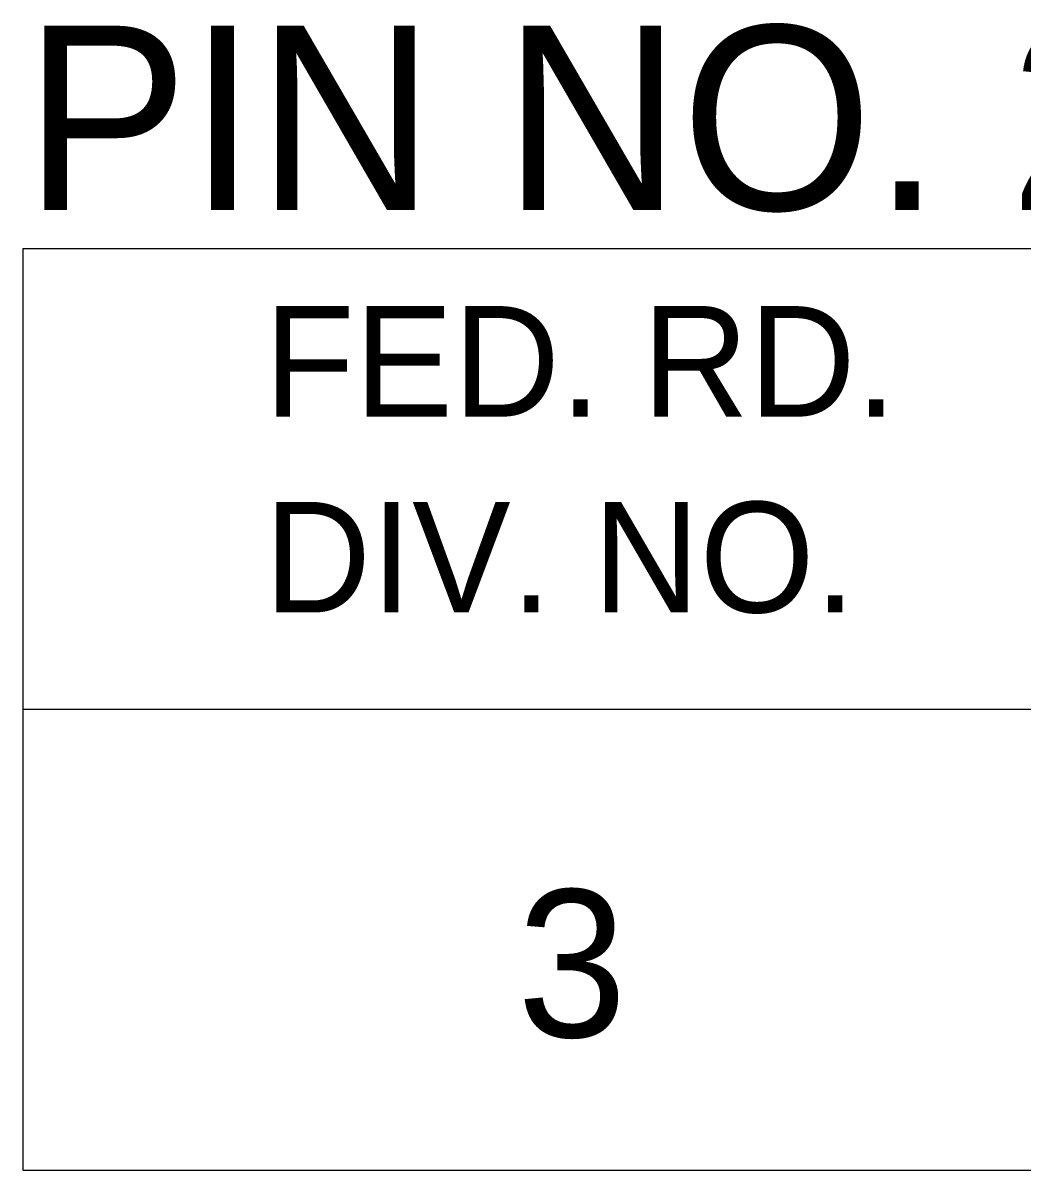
# Model space of a CAD drawing. Extents: x 1000 to 1162, y 999 to 8520.
# Drawn here: x 1133.055 to 1135.766, y 7770.046 to 7773.157 of the extents above; entities that cross this region are included whole.
import ezdxf

# ---------------------------------------------------------------- set-up
doc = ezdxf.new("R2010")
doc.units = 0
doc.layers.add('Level 20', color=7, linetype='Continuous')
doc.layers.add('Level 3', color=7, linetype='Continuous')

msp = doc.modelspace()

# ---------------------------------------------------------------- linework, layer by layer
at = {"layer": 'Level 3'}
for p, q in [((1133.055, 7772.5458), (1161.555, 7772.5458)), ((1133.055, 7772.5458), (1133.055, 7770.0458)), ((1133.055, 7772.5458), (1161.555, 7772.5458)), ((1133.055, 7772.5458), (1133.055, 7770.0458)), ((1133.055, 7772.5458), (1161.555, 7772.5458)), ((1133.055, 7772.5458), (1133.055, 7770.0458)), ((1133.055, 7772.5458), (1161.555, 7772.5458)), ((1133.055, 7772.5458), (1133.055, 7770.0458)), ((1133.055, 7772.5458), (1161.555, 7772.5458)), ((1133.055, 7772.5458), (1133.055, 7770.0458)), ((1133.055, 7772.5458), (1161.555, 7772.5458)), ((1133.055, 7772.5458), (1133.055, 7770.0458)), ((1133.055, 7772.5458), (1161.555, 7772.5458)), ((1133.055, 7772.5458), (1133.055, 7770.0458)), ((1133.055, 7772.5458), (1161.555, 7772.5458)), ((1133.055, 7772.5458), (1133.055, 7770.0458)), ((1133.055, 7772.5458), (1161.555, 7772.5458)), ((1133.055, 7772.5458), (1133.055, 7770.0458)), ((1133.055, 7772.5458), (1161.555, 7772.5458)), ((1133.055, 7772.5458), (1133.055, 7770.0458)), ((1133.055, 7772.5458), (1161.555, 7772.5458)), ((1133.055, 7772.5458), (1133.055, 7770.0458)), ((1133.055, 7772.5458), (1161.555, 7772.5458)), ((1133.055, 7772.5458), (1133.055, 7770.0458)), ((1133.055, 7772.5458), (1161.555, 7772.5458)), ((1133.055, 7772.5458), (1133.055, 7770.0458)), ((1133.055, 7772.5458), (1161.555, 7772.5458)), ((1133.055, 7772.5458), (1133.055, 7770.0458)), ((1133.055, 7772.5458), (1161.555, 7772.5458)), ((1133.055, 7772.5458), (1133.055, 7770.0458)), ((1133.055, 7772.5458), (1161.555, 7772.5458)), ((1133.055, 7772.5458), (1133.055, 7770.0458)), ((1133.055, 7772.5458), (1161.555, 7772.5458)), ((1133.055, 7772.5458), (1133.055, 7770.0458)), ((1133.055, 7772.5458), (1161.555, 7772.5458)), ((1133.055, 7772.5458), (1133.055, 7770.0458)), ((1133.055, 7772.5458), (1161.555, 7772.5458)), ((1133.055, 7772.5458), (1133.055, 7770.0458)), ((1133.055, 7772.5458), (1161.555, 7772.5458)), ((1133.055, 7772.5458), (1133.055, 7770.0458)), ((1133.055, 7772.5458), (1161.555, 7772.5458)), ((1133.055, 7772.5458), (1133.055, 7770.0458)), ((1133.055, 7772.5458), (1161.555, 7772.5458)), ((1133.055, 7772.5458), (1133.055, 7770.0458)), ((1133.055, 7772.5458), (1161.555, 7772.5458)), ((1133.055, 7772.5458), (1133.055, 7770.0458)), ((1133.055, 7772.5458), (1161.555, 7772.5458)), ((1133.055, 7772.5458), (1133.055, 7770.0458)), ((1133.055, 7772.5458), (1161.555, 7772.5458)), ((1133.055, 7772.5458), (1133.055, 7770.0458)), ((1133.055, 7772.5458), (1161.555, 7772.5458)), ((1133.055, 7772.5458), (1133.055, 7770.0458)), ((1133.055, 7772.5458), (1161.555, 7772.5458)), ((1133.055, 7772.5458), (1133.055, 7770.0458)), ((1133.055, 7772.5458), (1161.555, 7772.5458)), ((1133.055, 7772.5458), (1133.055, 7770.0458)), ((1133.055, 7772.5458), (1161.555, 7772.5458)), ((1133.055, 7772.5458), (1133.055, 7770.0458)), ((1133.055, 7772.5458), (1161.555, 7772.5458)), ((1133.055, 7772.5458), (1133.055, 7770.0458)), ((1133.055, 7772.5458), (1161.555, 7772.5458)), ((1133.055, 7772.5458), (1133.055, 7770.0458)), ((1133.055, 7772.5458), (1161.555, 7772.5458)), ((1133.055, 7772.5458), (1133.055, 7770.0458)), ((1133.055, 7772.5458), (1161.555, 7772.5458)), ((1133.055, 7772.5458), (1133.055, 7770.0458)), ((1133.055, 7772.5458), (1161.555, 7772.5458)), ((1133.055, 7772.5458), (1133.055, 7770.0458)), ((1133.055, 7772.5458), (1161.555, 7772.5458)), ((1133.055, 7772.5458), (1133.055, 7770.0458)), ((1133.055, 7772.5458), (1161.555, 7772.5458)), ((1133.055, 7772.5458), (1133.055, 7770.0458)), ((1133.055, 7772.5458), (1161.555, 7772.5458)), ((1133.055, 7772.5458), (1133.055, 7770.0458)), ((1133.055, 7772.5458), (1161.555, 7772.5458)), ((1133.055, 7772.5458), (1133.055, 7770.0458)), ((1133.055, 7772.5458), (1161.555, 7772.5458)), ((1133.055, 7772.5458), (1133.055, 7770.0458)), ((1133.055, 7772.5458), (1161.555, 7772.5458)), ((1133.055, 7772.5458), (1133.055, 7770.0458)), ((1133.055, 7772.5458), (1161.555, 7772.5458)), ((1133.055, 7772.5458), (1133.055, 7770.0458)), ((1133.055, 7772.5458), (1161.555, 7772.5458)), ((1133.055, 7772.5458), (1133.055, 7770.0458)), ((1133.055, 7772.5458), (1161.555, 7772.5458)), ((1133.055, 7772.5458), (1133.055, 7770.0458)), ((1133.055, 7772.5458), (1161.555, 7772.5458)), ((1133.055, 7772.5458), (1133.055, 7770.0458)), ((1133.055, 7772.5458), (1161.555, 7772.5458)), ((1133.055, 7772.5458), (1133.055, 7770.0458)), ((1133.055, 7772.5458), (1161.555, 7772.5458)), ((1133.055, 7772.5458), (1133.055, 7770.0458)), ((1133.055, 7772.5458), (1161.555, 7772.5458)), ((1133.055, 7772.5458), (1133.055, 7770.0458)), ((1133.055, 7772.5458), (1161.555, 7772.5458)), ((1133.055, 7772.5458), (1133.055, 7770.0458)), ((1133.055, 7772.5458), (1161.555, 7772.5458)), ((1133.055, 7772.5458), (1133.055, 7770.0458)), ((1133.055, 7772.5458), (1161.555, 7772.5458)), ((1133.055, 7772.5458), (1133.055, 7770.0458)), ((1133.055, 7772.5458), (1161.555, 7772.5458)), ((1133.055, 7772.5458), (1133.055, 7770.0458)), ((1133.055, 7772.5458), (1161.555, 7772.5458)), ((1133.055, 7772.5458), (1133.055, 7770.0458)), ((1133.055, 7772.5458), (1161.555, 7772.5458)), ((1133.055, 7772.5458), (1133.055, 7770.0458)), ((1133.055, 7772.5458), (1161.555, 7772.5458)), ((1133.055, 7772.5458), (1133.055, 7770.0458)), ((1133.055, 7772.5458), (1161.555, 7772.5458)), ((1133.055, 7772.5458), (1133.055, 7770.0458)), ((1133.055, 7772.5458), (1161.555, 7772.5458)), ((1133.055, 7772.5458), (1133.055, 7770.0458)), ((1133.055, 7772.5458), (1161.555, 7772.5458)), ((1133.055, 7772.5458), (1133.055, 7770.0458)), ((1133.055, 7771.2958), (1161.555, 7771.2958)), ((1133.055, 7771.2958), (1161.555, 7771.2958)), ((1133.055, 7771.2958), (1161.555, 7771.2958)), ((1133.055, 7771.2958), (1161.555, 7771.2958)), ((1133.055, 7771.2958), (1161.555, 7771.2958)), ((1133.055, 7771.2958), (1161.555, 7771.2958)), ((1133.055, 7771.2958), (1161.555, 7771.2958)), ((1133.055, 7771.2958), (1161.555, 7771.2958)), ((1133.055, 7771.2958), (1161.555, 7771.2958)), ((1133.055, 7771.2958), (1161.555, 7771.2958)), ((1133.055, 7771.2958), (1161.555, 7771.2958)), ((1133.055, 7771.2958), (1161.555, 7771.2958)), ((1133.055, 7771.2958), (1161.555, 7771.2958)), ((1133.055, 7771.2958), (1161.555, 7771.2958)), ((1133.055, 7771.2958), (1161.555, 7771.2958)), ((1133.055, 7771.2958), (1161.555, 7771.2958)), ((1133.055, 7771.2958), (1161.555, 7771.2958)), ((1133.055, 7771.2958), (1161.555, 7771.2958)), ((1133.055, 7771.2958), (1161.555, 7771.2958)), ((1133.055, 7771.2958), (1161.555, 7771.2958)), ((1133.055, 7771.2958), (1161.555, 7771.2958)), ((1133.055, 7771.2958), (1161.555, 7771.2958)), ((1133.055, 7771.2958), (1161.555, 7771.2958)), ((1133.055, 7771.2958), (1161.555, 7771.2958)), ((1133.055, 7771.2958), (1161.555, 7771.2958)), ((1133.055, 7771.2958), (1161.555, 7771.2958)), ((1133.055, 7771.2958), (1161.555, 7771.2958)), ((1133.055, 7771.2958), (1161.555, 7771.2958)), ((1133.055, 7771.2958), (1161.555, 7771.2958)), ((1133.055, 7771.2958), (1161.555, 7771.2958)), ((1133.055, 7771.2958), (1161.555, 7771.2958)), ((1133.055, 7771.2958), (1161.555, 7771.2958)), ((1133.055, 7771.2958), (1161.555, 7771.2958)), ((1133.055, 7771.2958), (1161.555, 7771.2958)), ((1133.055, 7771.2958), (1161.555, 7771.2958)), ((1133.055, 7771.2958), (1161.555, 7771.2958)), ((1133.055, 7771.2958), (1161.555, 7771.2958)), ((1133.055, 7771.2958), (1161.555, 7771.2958)), ((1133.055, 7771.2958), (1161.555, 7771.2958)), ((1133.055, 7771.2958), (1161.555, 7771.2958)), ((1133.055, 7771.2958), (1161.555, 7771.2958)), ((1133.055, 7771.2958), (1161.555, 7771.2958)), ((1133.055, 7771.2958), (1161.555, 7771.2958)), ((1133.055, 7771.2958), (1161.555, 7771.2958)), ((1133.055, 7771.2958), (1161.555, 7771.2958)), ((1133.055, 7771.2958), (1161.555, 7771.2958)), ((1133.055, 7771.2958), (1161.555, 7771.2958)), ((1133.055, 7771.2958), (1161.555, 7771.2958)), ((1133.055, 7771.2958), (1161.555, 7771.2958)), ((1133.055, 7771.2958), (1161.555, 7771.2958)), ((1133.055, 7771.2958), (1161.555, 7771.2958)), ((1133.055, 7771.2958), (1161.555, 7771.2958)), ((1133.055, 7771.2958), (1161.555, 7771.2958)), ((1133.055, 7771.2958), (1161.555, 7771.2958)), ((1133.055, 7771.2958), (1161.555, 7771.2958)), ((1133.055, 7771.2958), (1161.555, 7771.2958)), ((1133.055, 7771.2958), (1161.555, 7771.2958)), ((1133.055, 7770.0458), (1161.555, 7770.0458)), ((1133.055, 7770.0458), (1161.555, 7770.0458)), ((1133.055, 7770.0458), (1161.555, 7770.0458)), ((1133.055, 7770.0458), (1161.555, 7770.0458)), ((1133.055, 7770.0458), (1161.555, 7770.0458)), ((1133.055, 7770.0458), (1161.555, 7770.0458)), ((1133.055, 7770.0458), (1161.555, 7770.0458)), ((1133.055, 7770.0458), (1161.555, 7770.0458)), ((1133.055, 7770.0458), (1161.555, 7770.0458)), ((1133.055, 7770.0458), (1161.555, 7770.0458)), ((1133.055, 7770.0458), (1161.555, 7770.0458)), ((1133.055, 7770.0458), (1161.555, 7770.0458)), ((1133.055, 7770.0458), (1161.555, 7770.0458)), ((1133.055, 7770.0458), (1161.555, 7770.0458)), ((1133.055, 7770.0458), (1161.555, 7770.0458)), ((1133.055, 7770.0458), (1161.555, 7770.0458)), ((1133.055, 7770.0458), (1161.555, 7770.0458)), ((1133.055, 7770.0458), (1161.555, 7770.0458)), ((1133.055, 7770.0458), (1161.555, 7770.0458)), ((1133.055, 7770.0458), (1161.555, 7770.0458)), ((1133.055, 7770.0458), (1161.555, 7770.0458)), ((1133.055, 7770.0458), (1161.555, 7770.0458)), ((1133.055, 7770.0458), (1161.555, 7770.0458)), ((1133.055, 7770.0458), (1161.555, 7770.0458)), ((1133.055, 7770.0458), (1161.555, 7770.0458)), ((1133.055, 7770.0458), (1161.555, 7770.0458)), ((1133.055, 7770.0458), (1161.555, 7770.0458)), ((1133.055, 7770.0458), (1161.555, 7770.0458)), ((1133.055, 7770.0458), (1161.555, 7770.0458)), ((1133.055, 7770.0458), (1161.555, 7770.0458)), ((1133.055, 7770.0458), (1161.555, 7770.0458)), ((1133.055, 7770.0458), (1161.555, 7770.0458)), ((1133.055, 7770.0458), (1161.555, 7770.0458)), ((1133.055, 7770.0458), (1161.555, 7770.0458)), ((1133.055, 7770.0458), (1161.555, 7770.0458)), ((1133.055, 7770.0458), (1161.555, 7770.0458)), ((1133.055, 7770.0458), (1161.555, 7770.0458)), ((1133.055, 7770.0458), (1161.555, 7770.0458)), ((1133.055, 7770.0458), (1161.555, 7770.0458)), ((1133.055, 7770.0458), (1161.555, 7770.0458)), ((1133.055, 7770.0458), (1161.555, 7770.0458)), ((1133.055, 7770.0458), (1161.555, 7770.0458)), ((1133.055, 7770.0458), (1161.555, 7770.0458)), ((1133.055, 7770.0458), (1161.555, 7770.0458)), ((1133.055, 7770.0458), (1161.555, 7770.0458)), ((1133.055, 7770.0458), (1161.555, 7770.0458)), ((1133.055, 7770.0458), (1161.555, 7770.0458)), ((1133.055, 7770.0458), (1161.555, 7770.0458)), ((1133.055, 7770.0458), (1161.555, 7770.0458)), ((1133.055, 7770.0458), (1161.555, 7770.0458)), ((1133.055, 7770.0458), (1161.555, 7770.0458)), ((1133.055, 7770.0458), (1161.555, 7770.0458)), ((1133.055, 7770.0458), (1161.555, 7770.0458)), ((1133.055, 7770.0458), (1161.555, 7770.0458)), ((1133.055, 7770.0458), (1161.555, 7770.0458)), ((1133.055, 7770.0458), (1161.555, 7770.0458)), ((1133.055, 7770.0458), (1161.555, 7770.0458))]:
    msp.add_line(p, q, dxfattribs=at)

# ---------------------------------------------------------------- texts
at = {"layer": 'Level 20'}
msp.add_text('PIN NO. 26432', height=0.5, dxfattribs=at).set_placement((1133.0578, 7772.65))
at = {"layer": 'Level 3'}
for s, height, p in [('FED. RD.', 0.3, (1133.7098, 7772.0896)), ('FED. RD.', 0.3, (1133.7098, 7772.0896)), ('FED. RD.', 0.3, (1133.7098, 7772.0896)), ('FED. RD.', 0.3, (1133.7098, 7772.0896)), ('FED. RD.', 0.3, (1133.7098, 7772.0896)), ('FED. RD.', 0.3, (1133.7098, 7772.0896)), ('FED. RD.', 0.3, (1133.7098, 7772.0896)), ('FED. RD.', 0.3, (1133.7098, 7772.0896)), ('FED. RD.', 0.3, (1133.7098, 7772.0896)), ('FED. RD.', 0.3, (1133.7098, 7772.0896)), ('FED. RD.', 0.3, (1133.7098, 7772.0896)), ('FED. RD.', 0.3, (1133.7098, 7772.0896)), ('FED. RD.', 0.3, (1133.7098, 7772.0896)), ('FED. RD.', 0.3, (1133.7098, 7772.0896)), ('FED. RD.', 0.3, (1133.7098, 7772.0896)), ('FED. RD.', 0.3, (1133.7098, 7772.0896)), ('FED. RD.', 0.3, (1133.7098, 7772.0896)), ('FED. RD.', 0.3, (1133.7098, 7772.0896)), ('FED. RD.', 0.3, (1133.7098, 7772.0896)), ('FED. RD.', 0.3, (1133.7098, 7772.0896)), ('FED. RD.', 0.3, (1133.7098, 7772.0896)), ('FED. RD.', 0.3, (1133.7098, 7772.0896)), ('FED. RD.', 0.3, (1133.7098, 7772.0896)), ('FED. RD.', 0.3, (1133.7098, 7772.0896)), ('FED. RD.', 0.3, (1133.7098, 7772.0896)), ('FED. RD.', 0.3, (1133.7098, 7772.0896)), ('FED. RD.', 0.3, (1133.7098, 7772.0896)), ('FED. RD.', 0.3, (1133.7098, 7772.0896)), ('FED. RD.', 0.3, (1133.7098, 7772.0896)), ('FED. RD.', 0.3, (1133.7098, 7772.0896)), ('FED. RD.', 0.3, (1133.7098, 7772.0896)), ('FED. RD.', 0.3, (1133.7098, 7772.0896)), ('FED. RD.', 0.3, (1133.7098, 7772.0896)), ('FED. RD.', 0.3, (1133.7098, 7772.0896)), ('FED. RD.', 0.3, (1133.7098, 7772.0896)), ('FED. RD.', 0.3, (1133.7098, 7772.0896)), ('FED. RD.', 0.3, (1133.7098, 7772.0896)), ('FED. RD.', 0.3, (1133.7098, 7772.0896)), ('FED. RD.', 0.3, (1133.7098, 7772.0896)), ('FED. RD.', 0.3, (1133.7098, 7772.0896)), ('FED. RD.', 0.3, (1133.7098, 7772.0896)), ('FED. RD.', 0.3, (1133.7098, 7772.0896)), ('FED. RD.', 0.3, (1133.7098, 7772.0896)), ('FED. RD.', 0.3, (1133.7098, 7772.0896)), ('FED. RD.', 0.3, (1133.7098, 7772.0896)), ('FED. RD.', 0.3, (1133.7098, 7772.0896)), ('FED. RD.', 0.3, (1133.7098, 7772.0896)), ('FED. RD.', 0.3, (1133.7098, 7772.0896)), ('FED. RD.', 0.3, (1133.7098, 7772.0896)), ('FED. RD.', 0.3, (1133.7098, 7772.0896)), ('FED. RD.', 0.3, (1133.7098, 7772.0896)), ('FED. RD.', 0.3, (1133.7098, 7772.0896)), ('FED. RD.', 0.3, (1133.7098, 7772.0896)), ('FED. RD.', 0.3, (1133.7098, 7772.0896)), ('FED. RD.', 0.3, (1133.7098, 7772.0896)), ('FED. RD.', 0.3, (1133.7098, 7772.0896)), ('FED. RD.', 0.3, (1133.7098, 7772.0896)), ('DIV. NO.', 0.3, (1133.7098, 7771.5583)), ('DIV. NO.', 0.3, (1133.7098, 7771.5583)), ('DIV. NO.', 0.3, (1133.7098, 7771.5583)), ('DIV. NO.', 0.3, (1133.7098, 7771.5583)), ('DIV. NO.', 0.3, (1133.7098, 7771.5583)), ('DIV. NO.', 0.3, (1133.7098, 7771.5583)), ('DIV. NO.', 0.3, (1133.7098, 7771.5583)), ('DIV. NO.', 0.3, (1133.7098, 7771.5583)), ('DIV. NO.', 0.3, (1133.7098, 7771.5583)), ('DIV. NO.', 0.3, (1133.7098, 7771.5583)), ('DIV. NO.', 0.3, (1133.7098, 7771.5583)), ('DIV. NO.', 0.3, (1133.7098, 7771.5583)), ('DIV. NO.', 0.3, (1133.7098, 7771.5583)), ('DIV. NO.', 0.3, (1133.7098, 7771.5583)), ('DIV. NO.', 0.3, (1133.7098, 7771.5583)), ('DIV. NO.', 0.3, (1133.7098, 7771.5583)), ('DIV. NO.', 0.3, (1133.7098, 7771.5583)), ('DIV. NO.', 0.3, (1133.7098, 7771.5583)), ('DIV. NO.', 0.3, (1133.7098, 7771.5583)), ('DIV. NO.', 0.3, (1133.7098, 7771.5583)), ('DIV. NO.', 0.3, (1133.7098, 7771.5583)), ('DIV. NO.', 0.3, (1133.7098, 7771.5583)), ('DIV. NO.', 0.3, (1133.7098, 7771.5583)), ('DIV. NO.', 0.3, (1133.7098, 7771.5583)), ('DIV. NO.', 0.3, (1133.7098, 7771.5583)), ('DIV. NO.', 0.3, (1133.7098, 7771.5583)), ('DIV. NO.', 0.3, (1133.7098, 7771.5583)), ('DIV. NO.', 0.3, (1133.7098, 7771.5583)), ('DIV. NO.', 0.3, (1133.7098, 7771.5583)), ('DIV. NO.', 0.3, (1133.7098, 7771.5583)), ('DIV. NO.', 0.3, (1133.7098, 7771.5583)), ('DIV. NO.', 0.3, (1133.7098, 7771.5583)), ('DIV. NO.', 0.3, (1133.7098, 7771.5583)), ('DIV. NO.', 0.3, (1133.7098, 7771.5583)), ('DIV. NO.', 0.3, (1133.7098, 7771.5583)), ('DIV. NO.', 0.3, (1133.7098, 7771.5583)), ('DIV. NO.', 0.3, (1133.7098, 7771.5583)), ('DIV. NO.', 0.3, (1133.7098, 7771.5583)), ('DIV. NO.', 0.3, (1133.7098, 7771.5583)), ('DIV. NO.', 0.3, (1133.7098, 7771.5583)), ('DIV. NO.', 0.3, (1133.7098, 7771.5583)), ('DIV. NO.', 0.3, (1133.7098, 7771.5583)), ('DIV. NO.', 0.3, (1133.7098, 7771.5583)), ('DIV. NO.', 0.3, (1133.7098, 7771.5583)), ('DIV. NO.', 0.3, (1133.7098, 7771.5583)), ('DIV. NO.', 0.3, (1133.7098, 7771.5583)), ('DIV. NO.', 0.3, (1133.7098, 7771.5583)), ('DIV. NO.', 0.3, (1133.7098, 7771.5583)), ('DIV. NO.', 0.3, (1133.7098, 7771.5583)), ('DIV. NO.', 0.3, (1133.7098, 7771.5583)), ('DIV. NO.', 0.3, (1133.7098, 7771.5583)), ('DIV. NO.', 0.3, (1133.7098, 7771.5583)), ('DIV. NO.', 0.3, (1133.7098, 7771.5583)), ('DIV. NO.', 0.3, (1133.7098, 7771.5583)), ('DIV. NO.', 0.3, (1133.7098, 7771.5583)), ('DIV. NO.', 0.3, (1133.7098, 7771.5583)), ('DIV. NO.', 0.3, (1133.7098, 7771.5583)), ('3', 0.4, (1134.3961, 7770.4065)), ('3', 0.4, (1134.3961, 7770.4065)), ('3', 0.4, (1134.3961, 7770.4065)), ('3', 0.4, (1134.3961, 7770.4065)), ('3', 0.4, (1134.3961, 7770.4065)), ('3', 0.4, (1134.3961, 7770.4065)), ('3', 0.4, (1134.3961, 7770.4065)), ('3', 0.4, (1134.3961, 7770.4065)), ('3', 0.4, (1134.3961, 7770.4065)), ('3', 0.4, (1134.3961, 7770.4065)), ('3', 0.4, (1134.3961, 7770.4065)), ('3', 0.4, (1134.3961, 7770.4065)), ('3', 0.4, (1134.3961, 7770.4065)), ('3', 0.4, (1134.3961, 7770.4065)), ('3', 0.4, (1134.3961, 7770.4065)), ('3', 0.4, (1134.3961, 7770.4065)), ('3', 0.4, (1134.3961, 7770.4065)), ('3', 0.4, (1134.3961, 7770.4065)), ('3', 0.4, (1134.3961, 7770.4065)), ('3', 0.4, (1134.3961, 7770.4065)), ('3', 0.4, (1134.3961, 7770.4065)), ('3', 0.4, (1134.3961, 7770.4065)), ('3', 0.4, (1134.3961, 7770.4065)), ('3', 0.4, (1134.3961, 7770.4065)), ('3', 0.4, (1134.3961, 7770.4065)), ('3', 0.4, (1134.3961, 7770.4065)), ('3', 0.4, (1134.3961, 7770.4065)), ('3', 0.4, (1134.3961, 7770.4065)), ('3', 0.4, (1134.3961, 7770.4065)), ('3', 0.4, (1134.3961, 7770.4065)), ('3', 0.4, (1134.3961, 7770.4065)), ('3', 0.4, (1134.3961, 7770.4065)), ('3', 0.4, (1134.3961, 7770.4065)), ('3', 0.4, (1134.3961, 7770.4065)), ('3', 0.4, (1134.3961, 7770.4065)), ('3', 0.4, (1134.3961, 7770.4065)), ('3', 0.4, (1134.3961, 7770.4065)), ('3', 0.4, (1134.3961, 7770.4065)), ('3', 0.4, (1134.3961, 7770.4065)), ('3', 0.4, (1134.3961, 7770.4065)), ('3', 0.4, (1134.3961, 7770.4065)), ('3', 0.4, (1134.3961, 7770.4065)), ('3', 0.4, (1134.3961, 7770.4065)), ('3', 0.4, (1134.3961, 7770.4065)), ('3', 0.4, (1134.3961, 7770.4065)), ('3', 0.4, (1134.3961, 7770.4065)), ('3', 0.4, (1134.3961, 7770.4065)), ('3', 0.4, (1134.3961, 7770.4065)), ('3', 0.4, (1134.3961, 7770.4065)), ('3', 0.4, (1134.3961, 7770.4065)), ('3', 0.4, (1134.3961, 7770.4065)), ('3', 0.4, (1134.3961, 7770.4065)), ('3', 0.4, (1134.3961, 7770.4065)), ('3', 0.4, (1134.3961, 7770.4065)), ('3', 0.4, (1134.3961, 7770.4065)), ('3', 0.4, (1134.3961, 7770.4065)), ('3', 0.4, (1134.3961, 7770.4065))]:
    msp.add_text(s, height=height, dxfattribs=at).set_placement(p)

doc.saveas('drawing.dxf')
